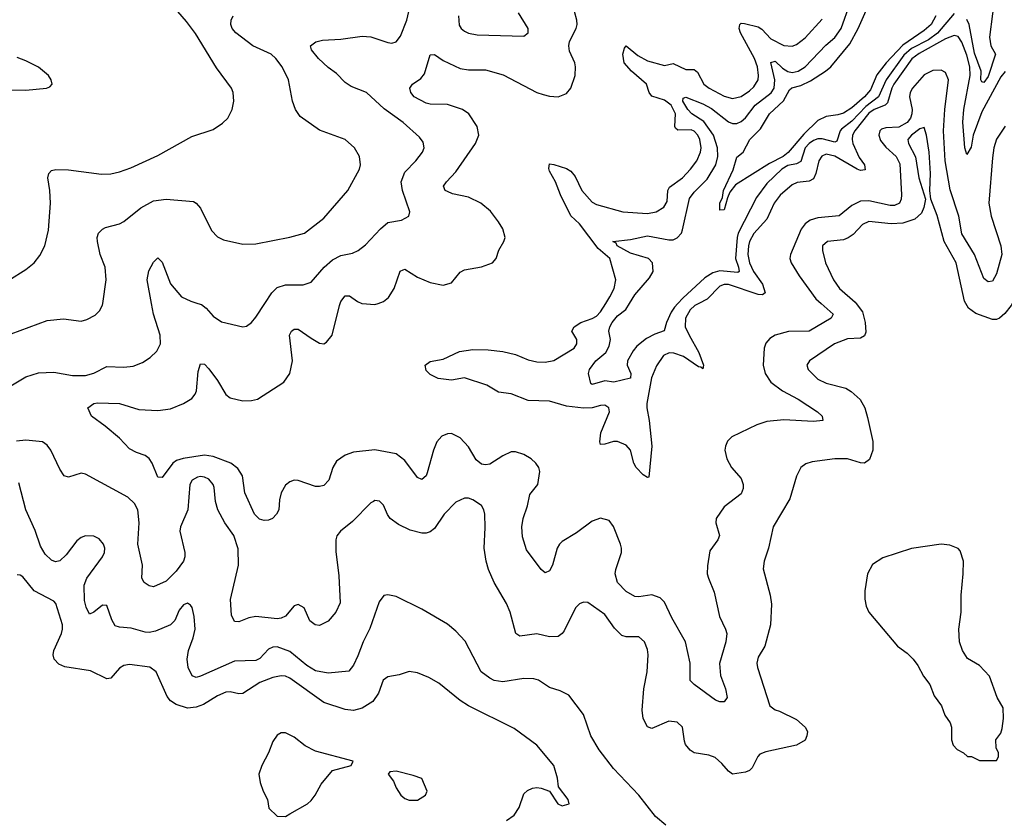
# Model space of a CAD drawing. Header units: inches. Extents: x 1934316 to 2140091, y 524953 to 667329.
# Tile 274 of 384: x 2042661 to 2047286, y 607573 to 611332. Entities that reach past the tile are written whole.
import ezdxf

# ---------------------------------------------------------------- set-up
doc = ezdxf.new("R2010")
doc.units = ezdxf.units.IN
doc.header["$MEASUREMENT"] = 0
doc.layers.add('C0640', color=7, linetype='Continuous')
doc.layers.add('C0641', color=7, linetype='Continuous')

msp = doc.modelspace()

# ---------------------------------------------------------------- linework, layer by layer
at = {"layer": 'C0640', "color": 5}
for points, elevation in [([(2042450, 609794.7), (2042790, 609919), (2042867.1, 609927.1), (2042950, 609917.1), (2042976.1, 609923.9), (2043015.6, 609944.4), (2043035.6, 609964.4), (2043050, 609991.3), (2043051.3, 610000)], 260), ([(2042612, 609608), (2042690, 609654.3), (2042750, 609673.6), (2042822.3, 609677.7), (2042910, 609660.6), (2042970, 609662), (2043010, 609672.2), (2043070, 609702.9), (2043150, 609700.2), (2043194.6, 609705.4), (2043237.6, 609722.4), (2043274.5, 609745.5), (2043304.8, 609775.2), (2043322.2, 609810), (2043320.7, 609850), (2043290.5, 609950), (2043280.8, 610000)], 240), ([(2046590, 610000), (2046619.7, 609959.7), (2046633.1, 609910), (2046635.3, 609864.7), (2046630, 609848.2), (2046610, 609837.1), (2046550, 609833.1), (2046488.9, 609810), (2046370.6, 609730), (2046359.1, 609710), (2046365.5, 609690), (2046410, 609644.6), (2046450, 609625.8), (2046541.2, 609601.2), (2046566.5, 609586.5), (2046609.1, 609549.1), (2046630.2, 609510.2), (2046644, 609464), (2046668.8, 609351.2), (2046668.8, 609310), (2046653, 609267), (2046630, 609249.6), (2046610, 609251.5), (2046550, 609269.7), (2046490, 609269.6), (2046384.1, 609255.9), (2046353.7, 609246.3), (2046330, 609229), (2046310, 609189), (2046278.6, 609081.4), (2046201.1, 608950), (2046178, 608850), (2046157.6, 608790), (2046152.7, 608752.7), (2046186.9, 608630), (2046191.8, 608588.2), (2046188.4, 608490), (2046160.7, 608390), (2046130, 608338), (2046124.4, 608310), (2046126.7, 608290), (2046185.3, 608110), (2046210, 608091.4), (2046230, 608085.8), (2046310, 608045.3), (2046350.3, 608010), (2046361.2, 607990), (2046359.3, 607970), (2046350, 607948.4), (2046310, 607925.7), (2046165.6, 607894.4), (2046137.5, 607882.5), (2046127.9, 607872.1), (2046101.4, 607818.6), (2046090, 607806.5), (2046070, 607798.6), (2046010, 607789.8), (2045990, 607803.5), (2045959.8, 607839.8), (2045927.4, 607867.4), (2045898.6, 607878.6), (2045830, 607889.8), (2045810, 607901.7), (2045789.1, 607929.1), (2045783.9, 607943.9), (2045774.3, 608010), (2045750, 608032.8), (2045710, 608038.3), (2045630, 608003.6), (2045610, 608012), (2045589.7, 608050), (2045584.7, 608090), (2045593.5, 608190), (2045608.3, 608270), (2045613.5, 608350), (2045610, 608374), (2045595.8, 608410), (2045570, 608434.3), (2045510, 608433.5), (2045490, 608440.4), (2045454.6, 608474.6), (2045410, 608538.9), (2045330, 608595.6), (2045310, 608597.6), (2045290.3, 608589.7), (2045272.4, 608570), (2045218, 608462), (2045210, 608449.7), (2045190, 608436.4), (2045150, 608434.6), (2045090, 608448.2), (2045010, 608437.6), (2044992.3, 608450), (2044964.7, 608550), (2044948.2, 608590), (2044889.8, 608689.8), (2044863.9, 608750), (2044852.1, 608790), (2044843.1, 608850), (2044848.2, 608948.2), (2044846.3, 609010), (2044841.3, 609030), (2044830, 609051.6), (2044790, 609077.4), (2044770, 609084.7), (2044750, 609085.1), (2044710, 609066.9), (2044654.9, 609010), (2044610, 608943.6), (2044590, 608927.6), (2044570, 608920.5), (2044550, 608920.5), (2044495.4, 608935.4), (2044441.1, 608961.1), (2044401.6, 608990), (2044388.6, 609008.6), (2044370, 609052.3), (2044351.1, 609071.1), (2044330, 609073.6), (2044322.8, 609070), (2044310, 609062.9), (2044224.6, 608975.4), (2044168, 608930), (2044151.6, 608908.5), (2044146, 608890), (2044145.5, 608834.5), (2044159.7, 608720.3), (2044166.4, 608593.6), (2044146.9, 608550), (2044110, 608507.1), (2044070, 608486.9), (2044049.3, 608490), (2044024.2, 608510), (2043998, 608570), (2043970, 608586.6), (2043950, 608579.3), (2043910, 608531.6), (2043890, 608522), (2043870, 608518), (2043770, 608529.9), (2043737.2, 608522.8), (2043690, 608505.1), (2043670, 608506.9), (2043655.9, 608535.9), (2043652.2, 608610), (2043689.1, 608770), (2043687.7, 608847.7), (2043667.9, 608910), (2043625.3, 608970), (2043592.8, 609030), (2043581.6, 609070), (2043575, 609135), (2043569.8, 609150), (2043550, 609173.8), (2043530, 609183.8), (2043510, 609186.6), (2043496.5, 609183.5), (2043472.2, 609170), (2043460.8, 609150), (2043451.4, 609030), (2043416.9, 608950), (2043413.8, 608930), (2043436.5, 608830), (2043436.5, 608810), (2043430, 608789.5), (2043397, 608743), (2043350, 608695.8), (2043290, 608669.7), (2043270, 608673.3), (2043246, 608690), (2043235.1, 608710), (2043238, 608770), (2043216.1, 608870), (2043222, 608970), (2043215.7, 609030), (2043200.9, 609060.9), (2043170, 609089.8), (2042970, 609198), (2042950, 609202.4), (2042890, 609183.6), (2042870, 609189.4), (2042850, 609220.9), (2042807.8, 609310), (2042790, 609334.5), (2042769.1, 609349.1), (2042690, 609358.3), (2042646.9, 609353.1)], 240), ([(2046425.6, 610000), (2046482.8, 609950), (2046473.1, 609930), (2046370.1, 609869.9), (2046272.5, 609867.5), (2046210.4, 609850), (2046184.5, 609835.5), (2046166.7, 609813.3), (2046158.5, 609790), (2046153.2, 609710), (2046162.6, 609670), (2046189.3, 609630), (2046243.8, 609590), (2046318.4, 609550), (2046408.9, 609490), (2046430.3, 609470), (2046433.4, 609450), (2046390, 609445.2), (2046250, 609453.5), (2046170, 609445.5), (2046123.1, 609430), (2046006.4, 609373.6), (2045986.6, 609353.4), (2045975.8, 609330), (2045973.7, 609310), (2045983.1, 609270), (2046005.3, 609230), (2046050, 609178.4), (2046060.2, 609150), (2046060.2, 609130), (2046050, 609105.1), (2045970, 609044), (2045932.8, 608990), (2045931.3, 608970), (2045948.2, 608910), (2045940.2, 608890), (2045902.3, 608837.7), (2045891.7, 608768.3), (2045891, 608730), (2045896.3, 608710), (2045923.8, 608643.8), (2045948.1, 608530), (2045977.1, 608470), (2045982, 608450), (2045977.4, 608410), (2045948.9, 608308.9), (2045952.9, 608252.9), (2045976, 608190), (2045984.4, 608150), (2045970.3, 608129.7), (2045950, 608129.7), (2045930, 608137.4), (2045829.6, 608210), (2045809.8, 608229.8), (2045809.9, 608310), (2045787.9, 608410), (2045723.7, 608523.7), (2045690, 608596.8), (2045670, 608616.8), (2045630, 608631.6), (2045570, 608622.5), (2045550, 608624.1), (2045510, 608647.1), (2045470, 608688.6), (2045458, 608730), (2045460.7, 608750), (2045487.8, 608830), (2045487.8, 608850), (2045483.8, 608870), (2045450, 608952.7), (2045430, 608980.5), (2045390, 608991.1), (2045350, 608978), (2045276.9, 608923.1), (2045210, 608881.2), (2045196.9, 608870), (2045185.2, 608850), (2045163.2, 608770), (2045150, 608743.6), (2045130, 608735.1), (2045110, 608751.1), (2045042.2, 608842.2), (2045023.5, 608903.5), (2045019.9, 608950), (2045026.2, 608990), (2045046.6, 609050), (2045057.5, 609102.5), (2045095, 609150), (2045103.9, 609210), (2045099.7, 609230), (2045086.3, 609250), (2045064.2, 609270), (2045029.6, 609290), (2044990, 609303.1), (2044970, 609302.4), (2044930, 609284.8), (2044870, 609245), (2044850, 609241.7), (2044830, 609245), (2044805.4, 609265.4), (2044770, 609326.2), (2044730, 609368.8), (2044690, 609388.7), (2044670, 609387.6), (2044644, 609376), (2044620.7, 609350), (2044604.8, 609310), (2044576, 609204), (2044570, 609189.7), (2044550, 609173.7), (2044530, 609181.7), (2044470, 609261.4), (2044430, 609292.9), (2044330, 609312), (2044230, 609302), (2044190, 609287.9), (2044150, 609259.7), (2044132.3, 609230), (2044114, 609170), (2044090, 609144.8), (2044070, 609139.3), (2044050, 609140.3), (2043970, 609168.3), (2043950, 609169.7), (2043930, 609162), (2043910, 609146.3), (2043889.4, 609110), (2043881.9, 609078.1), (2043879, 609030), (2043868.2, 609010), (2043849.1, 608990), (2043830, 608981.5), (2043810, 608980.1), (2043787.4, 608987.4), (2043764.6, 609010), (2043719, 609110), (2043707.3, 609190), (2043685.3, 609225.3), (2043653.8, 609250), (2043570, 609281.1), (2043530, 609286.8), (2043428.5, 609271.5), (2043398, 609262), (2043380.9, 609250), (2043330, 609183), (2043310, 609184.2), (2043283.5, 609250), (2043270, 609272), (2043250, 609285.8), (2043210, 609299.3), (2043177.3, 609317.3), (2043130, 609366.4), (2043063.4, 609423.4), (2042999.3, 609470), (2042981.2, 609510), (2043009, 609530), (2043027.1, 609532.9), (2043130, 609529.4), (2043221.3, 609501.3), (2043310, 609496.2), (2043370, 609505.2), (2043430, 609530.2), (2043470, 609554), (2043485.6, 609574.4), (2043491.6, 609590), (2043499.6, 609680.4), (2043510, 609716.3), (2043530, 609714.9), (2043550, 609692.2), (2043590, 609638.2), (2043630, 609571.3), (2043650, 609556.2), (2043710, 609542.8), (2043750, 609543.9), (2043778, 609550), (2043902.2, 609630), (2043929.8, 609670), (2043942.4, 609730), (2043929, 609850), (2043937.6, 609870), (2043950, 609879.5), (2043970, 609879), (2044030, 609836.1), (2044070, 609813.7), (2044090, 609810.4), (2044102.6, 609817.4), (2044128.7, 609851.3), (2044163.9, 609990), (2044167.3, 610000)], 220), ([(2043498.4, 610000), (2043515, 609995.1), (2043537.9, 609977.9), (2043570, 609939.5), (2043610, 609913.4), (2043709.5, 609890.5), (2043727.3, 609892.7), (2043750, 609910.5), (2043770, 609934.9), (2043813, 610000)], 240), ([(2044268.3, 610000), (2044270, 609999.3), (2044330, 609994.4), (2044345.4, 610000)], 220), ([(2045851.7, 610000), (2045832.5, 609990), (2045810, 609970.4), (2045788.1, 609930), (2045787, 609890), (2045805.1, 609850), (2045851.7, 609770), (2045873, 609710), (2045870, 609693.2), (2045860.7, 609700.7), (2045850, 609701.8), (2045779.8, 609750), (2045734.1, 609765.9), (2045711.7, 609768.3), (2045684.6, 609755.4), (2045652.7, 609707.3), (2045629.7, 609650.3), (2045607.3, 609530), (2045606.3, 609510), (2045618.1, 609450), (2045631.2, 609328.8), (2045615.8, 609184.2), (2045610, 609182), (2045590, 609194.4), (2045556.2, 609230), (2045546.2, 609250), (2045530.3, 609310.3), (2045510, 609334.8), (2045470, 609351.3), (2045450, 609351.3), (2045410, 609338.8), (2045390, 609338), (2045386.5, 609350), (2045391.5, 609391.5), (2045432, 609490), (2045428.6, 609510), (2045410, 609521.7), (2045390, 609520.8), (2045350, 609509.4), (2045310, 609507.8), (2045230, 609517.7), (2045150, 609540.3), (2045050, 609543.9), (2044970, 609574.5), (2044910, 609583.4), (2044855.4, 609615.4), (2044750, 609650.6), (2044690, 609639.9), (2044627.5, 609647.5), (2044590, 609666.6), (2044570, 609684.2), (2044566, 609710), (2044590, 609727), (2044650, 609737.3), (2044726.5, 609773.5), (2044790, 609784.1), (2044862.5, 609782.5), (2044930, 609774.6), (2044990, 609759.5), (2045050, 609734.7), (2045090, 609725.4), (2045130, 609723.8), (2045170, 609731.7), (2045265.1, 609790), (2045279, 609810), (2045278, 609830), (2045255.3, 609870), (2045265.1, 609890), (2045297.2, 609910), (2045350, 609928.7), (2045370, 609940.4), (2045390, 609960.6), (2045415, 610000)], 180), ([(2045753.2, 610000), (2045737.1, 609982.9), (2045721.5, 609958.5), (2045700.1, 609910), (2045689, 609871), (2045644.3, 609855.7), (2045605, 609835), (2045560.5, 609799.5), (2045542.5, 609777.5), (2045516.2, 609730), (2045514.9, 609710), (2045532.3, 609670), (2045530, 609649.3), (2045451.3, 609630), (2045410, 609636.1), (2045350, 609619.3), (2045343.6, 609623.6), (2045333.3, 609670), (2045338, 609690), (2045366.8, 609730), (2045414, 609770), (2045430, 609798.4), (2045436.3, 609830), (2045429.3, 609870), (2045433.1, 609890), (2045443.5, 609910), (2045470, 609942.1), (2045508.1, 609971.9), (2045525.3, 610000)], 160), ([(2047322.7, 610000), (2047317.8, 609990), (2047287.8, 609952.2), (2047263.8, 609930), (2047250, 609924.4), (2047230, 609924.8), (2047152.5, 609952.5), (2047118.2, 609978.2), (2047105, 610000)], 240), ([(2045696.9, 607550), (2045647.6, 607590), (2045569.7, 607690), (2045450, 607816.3), (2045382.8, 607902.8), (2045343.5, 607970), (2045308.8, 608068.8), (2045240.5, 608160.5), (2045200.1, 608180.1), (2045150, 608195.6), (2045098, 608230), (2045076.6, 608236.6), (2045030, 608239.3), (2044930, 608222.3), (2044890, 608229.8), (2044870, 608239.8), (2044828.8, 608270), (2044754.3, 608414.3), (2044710, 608460.5), (2044670, 608493.3), (2044550, 608564.2), (2044430, 608622.9), (2044390, 608631.8), (2044372.4, 608627.6), (2044350, 608598), (2044306.2, 608473.8), (2044274.9, 608410), (2044250, 608344.5), (2044230, 608300.7), (2044206.7, 608273.3), (2044110, 608263.7), (2044050, 608274.8), (2044010, 608299.4), (2043930, 608365.5), (2043870, 608386.9), (2043850, 608385.7), (2043830, 608375.8), (2043790, 608333.1), (2043770, 608323.4), (2043670, 608319.8), (2043510, 608248.7), (2043490, 608243.1), (2043470.8, 608250.8), (2043452.3, 608290), (2043448, 608330), (2043453.7, 608370), (2043476.5, 608430), (2043485.2, 608470), (2043480.8, 608530), (2043471.4, 608571.4), (2043463.5, 608583.5), (2043450, 608591.9), (2043430, 608584.2), (2043410, 608559.7), (2043389.5, 608510.5), (2043370, 608489.8), (2043299.2, 608460.8), (2043270, 608454.8), (2043250, 608456.5), (2043184.8, 608475.2), (2043130, 608479.1), (2043110, 608486), (2043093.7, 608513.7), (2043070, 608580.7), (2043050, 608582.4), (2043010, 608549.5), (2042990, 608541.2), (2042973.1, 608573.1), (2042965, 608604.9), (2042963.9, 608676.1), (2042976.8, 608710), (2043050.7, 608810), (2043059.7, 608830), (2043062, 608850), (2043055.1, 608870), (2043033.9, 608893.9), (2043010, 608906.3), (2042970, 608908), (2042950, 608900.5), (2042930, 608885.6), (2042880.4, 608819.6), (2042850, 608791.5), (2042830, 608786.6), (2042810, 608794.3), (2042781.7, 608821.7), (2042759.4, 608859.4), (2042733.7, 608933.7), (2042689.8, 609030), (2042657.6, 609157.6)], 260), ([(2044947.7, 607572.3), (2044983.6, 607596.4), (2045006.6, 607633.4), (2045030, 607696.4), (2045046.8, 607713.2), (2045070, 607723.2), (2045090, 607726.7), (2045110, 607724), (2045149.1, 607709.1), (2045189, 607650), (2045210, 607640.2), (2045242, 607650), (2045238, 607670), (2045191.8, 607730), (2045187.8, 607770), (2045169.6, 607830), (2045090, 607926), (2044983.3, 608003.3), (2044769.6, 608110), (2044730, 608135.3), (2044630, 608216), (2044582.8, 608242.8), (2044530, 608264.5), (2044490, 608272), (2044444.2, 608255.8), (2044390, 608246.3), (2044368.5, 608230), (2044346.3, 608170), (2044319.4, 608130), (2044270, 608098.6), (2044230, 608087.9), (2044190, 608093.7), (2044090, 608125.4), (2043930, 608239.9), (2043910, 608248.9), (2043890, 608251.5), (2043850, 608242.5), (2043790, 608220.4), (2043710, 608167.6), (2043690, 608167), (2043650, 608176.1), (2043630, 608174.5), (2043590, 608157.4), (2043524, 608116), (2043490, 608104.6), (2043450, 608099.9), (2043396.3, 608116.3), (2043370, 608132.9), (2043353.8, 608153.8), (2043301.8, 608270), (2043272, 608292), (2043176.5, 608303.5), (2043150, 608298.9), (2043130, 608286.4), (2043090, 608239.7), (2043070, 608236.5), (2042994.4, 608274.4), (2042873.5, 608293.5), (2042845.3, 608305.3), (2042823.9, 608330), (2042818.7, 608350), (2042821.8, 608370), (2042857.8, 608450), (2042862.8, 608470), (2042861.8, 608490), (2042830.6, 608590), (2042821.4, 608601.4), (2042729.8, 608650), (2042676.3, 608716.3), (2042664.1, 608724.1), (2042650, 608726)], 280)]:
    msp.add_lwpolyline(points, dxfattribs=dict(at, elevation=elevation))
for points, elevation in [([(2046990, 608869.2), (2046850, 608849.5), (2046715.6, 608804.4), (2046666.7, 608773.3), (2046643, 608730), (2046630.5, 608650.5), (2046630.5, 608610.5), (2046637.5, 608577.5), (2046650.5, 608550.5), (2046784.7, 608390), (2046830, 608358), (2046858, 608330), (2046879.8, 608299.8), (2046906, 608250), (2046936, 608210), (2046956.8, 608156.8), (2046991, 608110), (2047007.1, 608067.1), (2047031.3, 608030), (2047038, 608010), (2047038, 607950), (2047045.4, 607925.4), (2047065.4, 607905.4), (2047094, 607890), (2047112.7, 607872.7), (2047131.6, 607871.6), (2047170, 607854), (2047250, 607854), (2047258, 607870), (2047258, 607890), (2047247.3, 607912.7), (2047246, 607950), (2047270, 607982), (2047275.6, 608004.4), (2047283, 608050), (2047280.9, 608100.9), (2047252.7, 608150), (2047216, 608250), (2047170, 608299), (2047112.5, 608332.5), (2047089, 608370), (2047075.3, 608410), (2047073.2, 608470), (2047082.7, 608550), (2047082.7, 608630), (2047093.2, 608730), (2047094, 608790), (2047078, 608838), (2047068.9, 608848.9), (2047030, 608864)], 260), ([(2043910, 607982.7), (2043890, 607982.7), (2043870, 607972.7), (2043850, 607942), (2043830.7, 607889.3), (2043798, 607830), (2043784.7, 607790), (2043791.3, 607750), (2043804.7, 607710), (2043824.7, 607670), (2043832, 607630), (2043870, 607592), (2043910, 607591.3), (2043930, 607602.8), (2044012.7, 607650), (2044030, 607664.9), (2044049.4, 607690), (2044077, 607743), (2044130, 607806), (2044218, 607830), (2044228, 607850), (2044050, 607897.4), (2044002.5, 607922.5), (2043950, 607963.7)], 320), ([(2044430, 607802.7), (2044399.6, 607800.4), (2044391.3, 607790), (2044417.1, 607757.1), (2044430, 607724.7), (2044451, 607690), (2044470, 607674.8), (2044490, 607666.8), (2044530, 607666.8), (2044568, 607690), (2044575.3, 607710), (2044550, 607768.7), (2044510, 607783.7)], 320)]:
    msp.add_lwpolyline(points, close=True, dxfattribs=dict(at, elevation=elevation))
at = {"layer": 'C0641', "color": 5}
for points, elevation in [([(2047244.7, 611470), (2047215.8, 611250), (2047223, 611210), (2047244.8, 611170), (2047210, 611065.6), (2047190, 611037.3), (2047180.6, 611040.6), (2047175.5, 611050), (2047177.1, 611090), (2047145.7, 611174.3), (2047121.7, 611310), (2047110, 611332.9)], 160), ([(2045525.3, 610000), (2045550, 610040.2), (2045619.6, 610120.4), (2045636.8, 610150), (2045634.1, 610190), (2045615.6, 610210), (2045530, 610236.4), (2045468.2, 610270), (2045463.3, 610283.3), (2045447, 610290), (2045530, 610300.2), (2045610, 610317.1), (2045710, 610298.2), (2045730, 610298), (2045750, 610307.1), (2045769.3, 610330), (2045775, 610345), (2045807.8, 610492.2), (2045830, 610522.6), (2045890, 610583.8), (2045931.8, 610650), (2045940.7, 610690), (2045939.3, 610730), (2045919.8, 610790), (2045874.4, 610854.4), (2045817.9, 610890), (2045799.2, 610910), (2045776.2, 610950), (2045777, 610963), (2045790, 610968.1), (2045870, 610936.6), (2045910, 610914.8), (2045990, 610853), (2046010, 610844.7), (2046030, 610845), (2046050, 610854.3), (2046070, 610871.2), (2046116, 610930), (2046191.3, 610988.7), (2046205.5, 611010), (2046208.7, 611050), (2046190, 611130.6), (2046210, 611136.8), (2046244.3, 611104.3), (2046269, 611089), (2046290, 611084.7), (2046317.2, 611090), (2046350, 611111.3), (2046447.9, 611212.1), (2046490, 611248.9), (2046519.9, 611290), (2046562.6, 611410)], 160), ([(2046963.7, 611350), (2046942, 611310), (2046910, 611280.9), (2046810, 611213.2), (2046731, 611130), (2046687, 611073), (2046656.9, 611003.1), (2046630.1, 610970), (2046570, 610918.2), (2046530, 610893.5), (2046504.7, 610884.7), (2046450, 610876.8), (2046410, 610859.4), (2046344.9, 610795.1), (2046271.5, 610708.5), (2046247.1, 610690), (2046182.7, 610657.3), (2046023.2, 610556.8), (2045997.5, 610522.5), (2045985.2, 610494.8), (2045970, 610439), (2045950, 610438), (2045949.8, 610470), (2045962.4, 610497.6), (2045967.4, 610530), (2046012.6, 610627.4), (2046030, 610686), (2046058.7, 610710), (2046090.9, 610770), (2046140.3, 610819.7), (2046183.7, 610890), (2046248.7, 610951.3), (2046277.2, 611002.8), (2046288.4, 611011.6), (2046330, 611023.1), (2046375.3, 611044.7), (2046446.3, 611090), (2046471.9, 611110), (2046561.2, 611218.8), (2046599.4, 611290), (2046650, 611402.8)], 140), ([(2042610, 610109.1), (2042690, 610158.3), (2042729.8, 610190.2), (2042756, 610224), (2042779.1, 610270), (2042796.3, 610343.7), (2042806.6, 610470), (2042803.5, 610530), (2042794, 610590), (2042797.6, 610610), (2042810, 610623.8), (2042831.1, 610628.9), (2042890, 610626.9), (2043046.2, 610606.2), (2043090, 610608.2), (2043130, 610616.9), (2043183.3, 610636.7), (2043310, 610694.9), (2043470, 610783.6), (2043570, 610815.8), (2043614.3, 610845.7), (2043639.6, 610870), (2043658.7, 610910), (2043666.6, 610950), (2043663.5, 610990), (2043655.8, 611010), (2043586, 611106), (2043486.5, 611266.5), (2043444.2, 611324.2), (2043403.6, 611370)], 280), ([(2043051.3, 610000), (2043068.2, 610110), (2043062.6, 610170), (2043039.7, 610230), (2043026.3, 610290), (2043026, 610310), (2043032, 610330), (2043051.1, 610348.9), (2043064.5, 610355.5), (2043130, 610372.7), (2043150, 610384), (2043230, 610449.2), (2043290, 610482), (2043349.3, 610489.3), (2043478, 610478), (2043490, 610471), (2043510, 610446.8), (2043562.2, 610342.2), (2043590, 610313), (2043618.7, 610298.7), (2043710, 610278.4), (2043770, 610279.5), (2043930.4, 610310.4), (2043999.3, 610330), (2044090, 610400.4), (2044202.4, 610530), (2044257, 610630), (2044262, 610650), (2044257, 610690), (2044234.5, 610730), (2044190, 610769.5), (2044070, 610813.3), (2043978, 610878), (2043956.3, 610910), (2043942.4, 610950), (2043923.6, 611050), (2043894.7, 611110), (2043865.1, 611150), (2043843.1, 611170), (2043755.8, 611210), (2043677.2, 611270), (2043659.8, 611290), (2043653.1, 611310), (2043654.5, 611330), (2043663.9, 611350)], 260), ([(2043813, 610000), (2043846, 610050), (2043870, 610074.7), (2043910, 610087), (2043992.5, 610087.5), (2044030, 610099.6), (2044091.6, 610170), (2044130, 610204.2), (2044170, 610224.6), (2044224.1, 610235.9), (2044251.9, 610248.1), (2044285.5, 610274.5), (2044356, 610350), (2044390, 610379), (2044455.3, 610390), (2044489.2, 610410), (2044494.5, 610430), (2044459.4, 610530), (2044453.2, 610570), (2044470, 610616.5), (2044522.6, 610670), (2044553.5, 610710), (2044561.1, 610730), (2044557.2, 610757.2), (2044539.8, 610779.8), (2044463.1, 610850), (2044373.1, 610913.1), (2044290, 610989.8), (2044218, 611018), (2044190, 611037.6), (2044150, 611078.8), (2044110, 611107.3), (2044065.3, 611150), (2044032.6, 611190), (2044028, 611210), (2044051.8, 611228.2), (2044083.5, 611236.5), (2044170, 611240.2), (2044270, 611254), (2044310, 611251.3), (2044390, 611224.6), (2044410, 611222), (2044430, 611228.2), (2044450, 611254), (2044479.8, 611330), (2044489.8, 611370)], 240), ([(2044345.4, 610000), (2044370, 610008.9), (2044393.2, 610026.8), (2044420.7, 610070), (2044448.6, 610151.4), (2044461.8, 610158.2), (2044470, 610160.2), (2044530, 610123.5), (2044590, 610098), (2044650, 610085.2), (2044690, 610095.8), (2044730, 610146), (2044750, 610158), (2044830, 610171.4), (2044882, 610190), (2044899.7, 610210), (2044911.3, 610250), (2044935.8, 610290), (2044941.1, 610310), (2044931, 610350), (2044910, 610383.6), (2044873.4, 610433.4), (2044827.6, 610470), (2044770, 610498.2), (2044694.5, 610514.5), (2044670, 610524.6), (2044660.5, 610530), (2044652.6, 610550), (2044665.4, 610570), (2044710, 610616.9), (2044802, 610750), (2044818.7, 610790), (2044810.6, 610830), (2044771.7, 610890), (2044741.5, 610910), (2044670, 610933.2), (2044590, 610935.9), (2044570, 610940.4), (2044513.8, 610970), (2044499.2, 610990), (2044494.5, 611010), (2044506.6, 611030), (2044544.8, 611055.2), (2044562.3, 611077.7), (2044590, 611166.4), (2044610, 611169), (2044650, 611140.5), (2044730, 611102.9), (2044770, 611096.9), (2044850, 611096.8), (2044932.9, 611072.9), (2045090, 610990.2), (2045120, 610980), (2045150, 610972.3), (2045189.8, 610970.2), (2045230, 610984.9), (2045250, 611010.5), (2045269.8, 611070), (2045272.7, 611110), (2045268.9, 611130), (2045243.5, 611183.5), (2045240.2, 611210), (2045244.2, 611230), (2045275, 611290), (2045279.2, 611310), (2045278.5, 611330), (2045266.5, 611370)], 220), ([(2044721.7, 611350), (2044725.7, 611305.7), (2044735.5, 611290), (2044750, 611278.4), (2044770, 611268.9), (2044810, 611260.9), (2045030, 611254.8), (2045049, 611270), (2045049.3, 611290), (2045004.7, 611364.7)], 240), ([(2045415, 610000), (2045434, 610030), (2045453.6, 610070), (2045462, 610110), (2045433.8, 610210), (2045377.7, 610257.7), (2045290, 610373.4), (2045250.7, 610410.7), (2045201.6, 610510), (2045178, 610570), (2045150, 610620.9), (2045146.7, 610633.3), (2045150, 610654.9), (2045170, 610652.8), (2045230, 610633.1), (2045250, 610620.4), (2045270, 610596.1), (2045302.2, 610530), (2045350, 610474.6), (2045370, 610464), (2045494, 610430), (2045610, 610422.3), (2045650.5, 610429.5), (2045687.6, 610452.4), (2045702.3, 610477.7), (2045705.7, 610530), (2045713.8, 610546.2), (2045775, 610590), (2045812.8, 610630), (2045841.2, 610670), (2045858.9, 610710), (2045862.4, 610730), (2045856.7, 610770), (2045846.4, 610790), (2045830, 610809), (2045814.8, 610814.8), (2045753.3, 610813.3), (2045742.1, 610822.1), (2045738.6, 610830), (2045742.3, 610890), (2045720.7, 610930), (2045690, 610954.9), (2045630, 610972.3), (2045617.9, 610990), (2045605.1, 611030), (2045534.6, 611090), (2045500.7, 611130), (2045494.2, 611170), (2045501.9, 611198.1), (2045510, 611208.7), (2045564.6, 611164.6), (2045610, 611139), (2045690, 611117.7), (2045730, 611126.8), (2045790, 611098.4), (2045830, 611098.2), (2045845.3, 611085.3), (2045874.2, 611030), (2045899.7, 611010), (2045970, 610972.8), (2046010, 610962.6), (2046050, 610972.1), (2046090, 610998), (2046110, 611017.4), (2046129.3, 611050), (2046132.2, 611070), (2046127.3, 611110), (2046112.7, 611150), (2046046.6, 611270), (2046040.8, 611290), (2046043.1, 611310), (2046050, 611315), (2046065.2, 611314.8), (2046130, 611299.1), (2046147.6, 611287.6), (2046190, 611242), (2046250, 611211.4), (2046290, 611207.1), (2046310, 611215.3), (2046350, 611246.3), (2046430, 611334.5)], 180), ([(2047050, 611361.7), (2046971.7, 611268.3), (2046930, 611238.2), (2046850, 611196), (2046814.6, 611165.4), (2046731.8, 611050), (2046694.9, 610970), (2046635.1, 610924.9), (2046570, 610855.9), (2046521.9, 610818.1), (2046515, 610810), (2046498.8, 610761.2), (2046490, 610756.7), (2046430, 610772.7), (2046410, 610772.1), (2046390, 610764.8), (2046370, 610750.9), (2046351.3, 610730), (2046330, 610666.4), (2046310, 610655.9), (2046270, 610647.9), (2046241.7, 610630), (2046170, 610563), (2046122.4, 610497.6), (2046036.4, 610330), (2046031.1, 610308.9), (2046024.2, 610210), (2046037.6, 610170), (2046040.1, 610150), (2046035.2, 610144.8), (2045950, 610152.6), (2045916.3, 610143.7), (2045880.2, 610119.8), (2045775.9, 610024.1), (2045753.2, 610000)], 160), ([(2047290, 611088.4), (2047270, 611063.2), (2047180.7, 610899.3), (2047140.1, 610790), (2047130, 610734), (2047110, 610698.7), (2047101.3, 610730), (2047090.7, 610850.7), (2047095.9, 610910), (2047125.1, 611070), (2047124.5, 611110), (2047110, 611165), (2047086.5, 611226.5), (2047070, 611252.8), (2047050, 611258.5), (2047010, 611242.6), (2046886.8, 611173.2), (2046852.3, 611147.7), (2046767.3, 611030), (2046757.2, 611010), (2046738, 610942), (2046726.5, 610930), (2046674.9, 610910), (2046650, 610892.9), (2046584.3, 610810), (2046573.7, 610790), (2046571.2, 610770), (2046574.8, 610750), (2046604.5, 610684.5), (2046629.5, 610650), (2046632.6, 610627.4), (2046610, 610624.4), (2046594.6, 610630), (2046490, 610691.8), (2046450, 610700.2), (2046429, 610691), (2046415.4, 610670), (2046401, 610610), (2046390, 610585.4), (2046370, 610573.7), (2046312.6, 610567.4), (2046290, 610557.3), (2046232.5, 610507.6), (2046205.2, 610470), (2046170, 610394.6), (2046110, 610327.9), (2046089.8, 610290.2), (2046084.7, 610270), (2046081.6, 610230), (2046088.8, 610190), (2046108.5, 610150), (2046150.8, 610090), (2046162.5, 610050), (2046150, 610039.6), (2046130, 610041.9), (2045990, 610088.3), (2045970, 610088), (2045950, 610080.2), (2045890, 610019.9), (2045851.7, 610000)], 180), ([(2042610, 611002), (2042690, 611001.6), (2042788, 611010), (2042802.7, 611017.3), (2042814, 611030), (2042809.2, 611050), (2042797.2, 611070), (2042750, 611109.2), (2042690, 611139.5), (2042650, 611154)], 320), ([(2047290, 610831.9), (2047249.2, 610770.8), (2047237.1, 610730), (2047230, 610682.7), (2047213.9, 610470), (2047224.3, 610410), (2047269.6, 610270), (2047273.9, 610230), (2047250, 610138.7), (2047230, 610104.2), (2047210, 610101.2), (2047190, 610117.2), (2047146.3, 610230), (2047087.1, 610327.1), (2047071.8, 610410), (2047032.5, 610532.5), (2047008.8, 610670), (2046999.9, 610810), (2047006, 610910), (2047024.3, 611050), (2047010, 611083.6), (2046990, 611094.6), (2046950, 611093.3), (2046910, 611072.8), (2046855.2, 611010), (2046844.4, 610990), (2046841.4, 610970), (2046853.2, 610910), (2046852.2, 610890), (2046845.1, 610870), (2046830, 610850), (2046790, 610827.5), (2046730, 610823.6), (2046710, 610818), (2046701.8, 610810), (2046696.3, 610790), (2046704.9, 610764.8), (2046730, 610733.3), (2046778.1, 610690), (2046795.8, 610655.8), (2046803, 610510), (2046801.6, 610490), (2046793.2, 610470), (2046770, 610460.1), (2046750, 610459.7), (2046650, 610482.2), (2046610, 610480.2), (2046570, 610460.2), (2046510, 610411.6), (2046410, 610401.3), (2046374.2, 610390), (2046350, 610372.7), (2046331.5, 610348.5), (2046281.2, 610230), (2046278.8, 610210), (2046284.5, 610190), (2046322, 610130), (2046401.3, 610021.3), (2046425.6, 610000)], 220), ([(2047105, 610000), (2047098.9, 610010), (2047059.2, 610190), (2047003.4, 610290), (2046970, 610412.3), (2046941.6, 610490), (2046936.8, 610530), (2046938.9, 610610), (2046932.4, 610710), (2046920.6, 610790), (2046910, 610825.1), (2046890, 610819.3), (2046850.2, 610790), (2046833, 610770), (2046835.4, 610750), (2046868.5, 610688.5), (2046884.5, 610590), (2046915.5, 610490), (2046908.4, 610450), (2046897.2, 610422.8), (2046865.1, 610394.9), (2046810, 610376.6), (2046754.2, 610374.2), (2046650, 610384.1), (2046620.2, 610370), (2046576.4, 610323.6), (2046552.8, 610307.2), (2046530, 610298), (2046456, 610290), (2046432.7, 610270), (2046432.5, 610247.5), (2046446.7, 610190), (2046484.2, 610110), (2046511.8, 610070), (2046585.8, 610005.8), (2046590, 610000)], 240), ([(2043280.8, 610000), (2043259.4, 610110), (2043267.9, 610152.1), (2043290, 610194), (2043310, 610214), (2043330, 610193), (2043370, 610092.4), (2043422, 610030), (2043464.9, 610010), (2043498.4, 610000)], 240), ([(2044167.3, 610000), (2044170.5, 610009.5), (2044190, 610036), (2044210, 610035.2), (2044248.4, 610008.4), (2044268.3, 610000)], 220)]:
    msp.add_lwpolyline(points, dxfattribs=dict(at, elevation=elevation))

doc.saveas('drawing.dxf')
